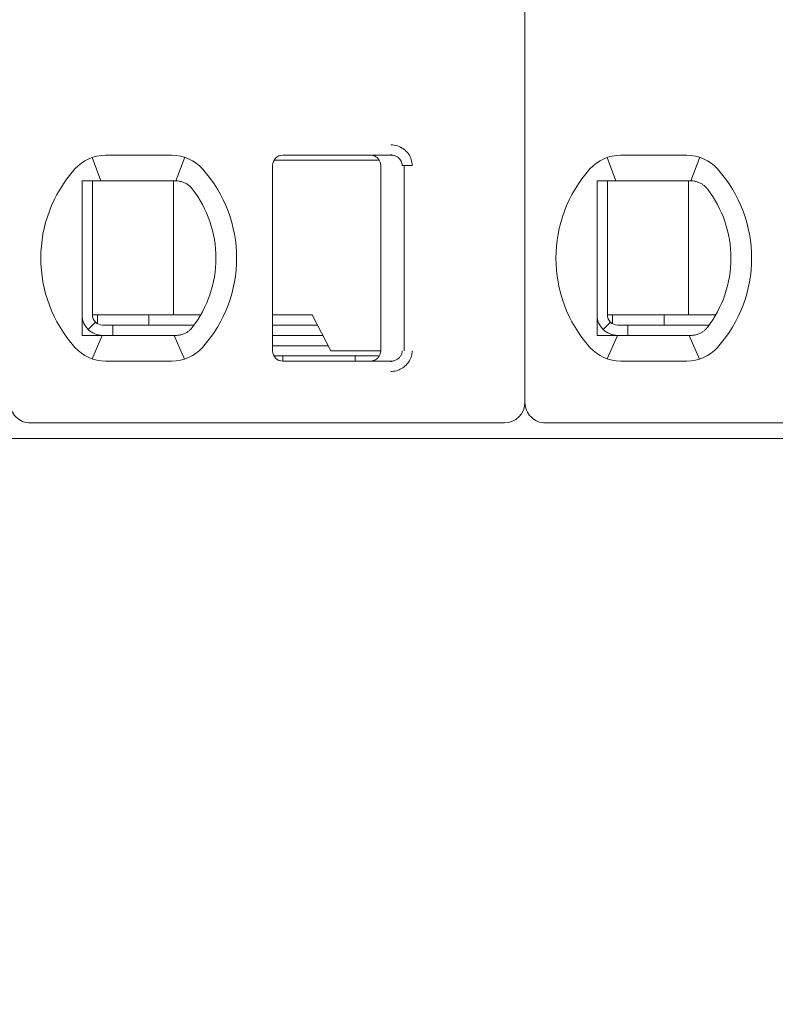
# Model space of a CAD drawing. Header units: millimetres. Extents: x -1114 to 1396, y -630 to 631.
# Tile 698 of 780: x 392.39 to 399.73, y 459.98 to 469.54. Entities that reach past the tile are written whole.
import ezdxf

# ---------------------------------------------------------------- set-up
doc = ezdxf.new("R2010")
doc.units = ezdxf.units.MM
doc.header["$MEASUREMENT"] = 0

msp = doc.modelspace()

# ---------------------------------------------------------------- linework, layer by layer
at = {"lineweight": 18}
for points, knots in [([(1038.9843, -629.7647), (1038.9843, -629.7647), (-1111.4882, -629.7647), (-1111.4882, -629.7647), (-1111.4882, -629.7647), (-1111.4882, -629.7647), (-1111.4882, 630.7883), (-1111.4882, 630.7883), (-1111.4882, 630.7883), (-1111.4882, 630.7883), (1038.9843, 630.7883), (1038.9843, 630.7883)], [0, 0, 0, 0, 0.333333, 0.333333, 0.333333, 0.333333, 0.666667, 0.666667, 0.666667, 0.666667, 1, 1, 1, 1]), ([(395.9963, 468.3234), (396.0183, 468.3235), (396.0395, 468.3203), (396.0606, 468.3135), (396.0606, 468.3135), (396.0817, 468.3067), (396.1027, 468.2965), (396.1213, 468.2828), (396.1213, 468.2828), (396.1398, 468.2692), (396.1559, 468.2523), (396.1681, 468.235), (396.1681, 468.235), (396.1803, 468.2178), (396.1886, 468.2003), (396.1944, 468.1818), (396.1944, 468.1818), (396.2001, 468.1632), (396.2032, 468.1437), (396.2034, 468.1234)], [0, 0, 0, 0, 0.2, 0.2, 0.2, 0.2, 0.4, 0.4, 0.4, 0.4, 0.6, 0.6, 0.6, 0.6, 0.8, 0.8, 0.8, 0.8, 1, 1, 1, 1]), ([(394.9489, 468.2234), (394.9224, 468.2234), (394.8969, 468.2128), (394.8782, 468.1941), (394.8782, 468.1941), (394.8594, 468.1753), (394.8489, 468.1499), (394.8489, 468.1234)], [0, 0, 0, 0, 0.5, 0.5, 0.5, 0.5, 1, 1, 1, 1]), ([(394.9489, 468.2234), (394.9224, 468.2234), (394.8969, 468.2128), (394.8782, 468.1941), (394.8782, 468.1941), (394.8594, 468.1753), (394.8489, 468.1499), (394.8489, 468.1234)], [0, 0, 0, 0, 0.5, 0.5, 0.5, 0.5, 1, 1, 1, 1]), ([(395.7989, 468.2234), (395.8094, 468.2234), (395.8199, 468.2217), (395.8299, 468.2185), (395.8299, 468.2185), (395.8398, 468.2152), (395.8493, 468.2104), (395.8578, 468.2042), (395.8578, 468.2042), (395.8662, 468.198), (395.8737, 468.1906), (395.8798, 468.1821), (395.8798, 468.1821), (395.886, 468.1736), (395.8908, 468.1641), (395.894, 468.1542), (395.894, 468.1542), (395.8972, 468.1442), (395.8989, 468.1338), (395.8989, 468.1234)], [0, 0, 0, 0, 0.2, 0.2, 0.2, 0.2, 0.4, 0.4, 0.4, 0.4, 0.6, 0.6, 0.6, 0.6, 0.8, 0.8, 0.8, 0.8, 1, 1, 1, 1]), ([(395.9963, 468.2234), (396.005, 468.2234), (396.0138, 468.2224), (396.0223, 468.2206), (396.0223, 468.2206), (396.0307, 468.2187), (396.0388, 468.216), (396.0465, 468.2125), (396.0465, 468.2125), (396.0541, 468.2089), (396.0613, 468.2046), (396.0678, 468.1996), (396.0678, 468.1996), (396.074, 468.1948), (396.0797, 468.1894), (396.0846, 468.1835), (396.0846, 468.1835), (396.0891, 468.1781), (396.093, 468.1722), (396.0963, 468.1659), (396.0963, 468.1659), (396.0995, 468.1597), (396.1021, 468.1531), (396.1038, 468.1463), (396.1038, 468.1463), (396.1058, 468.1388), (396.1068, 468.1311), (396.1068, 468.1234)], [0, 0, 0, 0, 0.142857, 0.142857, 0.142857, 0.142857, 0.285714, 0.285714, 0.285714, 0.285714, 0.428571, 0.428571, 0.428571, 0.428571, 0.571429, 0.571429, 0.571429, 0.571429, 0.714286, 0.714286, 0.714286, 0.714286, 0.857143, 0.857143, 0.857143, 0.857143, 1, 1, 1, 1]), ([(392.9989, 467.9734), (393.0056, 467.9734), (393.0124, 467.9734), (393.0192, 467.9734), (393.0192, 467.9734), (393.026, 467.9734), (393.0329, 467.9734), (393.0397, 467.9734), (393.0397, 467.9734), (393.0466, 467.9734), (393.0535, 467.9734), (393.0604, 467.9734)], [0, 0, 0, 0, 0.333333, 0.333333, 0.333333, 0.333333, 0.666667, 0.666667, 0.666667, 0.666667, 1, 1, 1, 1]), ([(392.9989, 467.9734), (392.9989, 467.9224), (392.9989, 467.87), (392.9989, 467.815), (392.9989, 467.815), (392.9989, 467.7876), (392.9989, 467.7595), (392.9989, 467.7305), (392.9989, 467.7305), (392.9989, 467.7161), (392.9989, 467.7014), (392.9989, 467.6865), (392.9989, 467.6865), (392.9989, 467.6715), (392.9989, 467.6564), (392.9989, 467.641), (392.9989, 467.641), (392.9989, 467.6102), (392.9989, 467.5787), (392.9989, 467.546), (392.9989, 467.546), (392.9989, 467.5133), (392.9989, 467.4794), (392.9989, 467.4441), (392.9989, 467.4441), (392.9989, 467.4264), (392.9989, 467.4085), (392.9989, 467.3904), (392.9989, 467.3904), (392.9989, 467.3723), (392.9989, 467.354), (392.9989, 467.3355), (392.9989, 467.3355), (392.9989, 467.317), (392.9989, 467.2982), (392.9989, 467.2793), (392.9989, 467.2793), (392.9989, 467.2603), (392.9989, 467.2411), (392.9989, 467.222), (392.9989, 467.222), (392.9989, 467.184), (392.9989, 467.1465), (392.9989, 467.1094), (392.9989, 467.1094), (392.9989, 467.1001), (392.9989, 467.0909), (392.9989, 467.0817), (392.9989, 467.0817), (392.9989, 467.0725), (392.9989, 467.0633), (392.9989, 467.0541), (392.9989, 467.0541), (392.9989, 467.0359), (392.9989, 467.0181), (392.9989, 467.0006), (392.9989, 467.0006), (392.9989, 466.9657), (392.9989, 466.932), (392.9989, 466.8994), (392.9989, 466.8994), (392.9989, 466.8831), (392.9989, 466.867), (392.9989, 466.8511), (392.9989, 466.8511), (392.9989, 466.8353), (392.9989, 466.8196), (392.9989, 466.8043), (392.9989, 466.8043), (392.9989, 466.7736), (392.9989, 466.744), (392.9989, 466.7153), (392.9989, 466.7153), (392.9989, 466.6865), (392.9989, 466.6585), (392.9989, 466.6312), (392.9989, 466.6312), (392.9989, 466.5765), (392.9989, 466.5242), (392.9989, 466.4734)], [0, 0, 0, 0, 0.05, 0.05, 0.05, 0.05, 0.1, 0.1, 0.1, 0.1, 0.15, 0.15, 0.15, 0.15, 0.2, 0.2, 0.2, 0.2, 0.25, 0.25, 0.25, 0.25, 0.3, 0.3, 0.3, 0.3, 0.35, 0.35, 0.35, 0.35, 0.4, 0.4, 0.4, 0.4, 0.45, 0.45, 0.45, 0.45, 0.5, 0.5, 0.5, 0.5, 0.55, 0.55, 0.55, 0.55, 0.6, 0.6, 0.6, 0.6, 0.65, 0.65, 0.65, 0.65, 0.7, 0.7, 0.7, 0.7, 0.75, 0.75, 0.75, 0.75, 0.8, 0.8, 0.8, 0.8, 0.85, 0.85, 0.85, 0.85, 0.9, 0.9, 0.9, 0.9, 0.95, 0.95, 0.95, 0.95, 1, 1, 1, 1]), ([(393.2281, 467.9734), (393.2229, 467.9734), (393.2177, 467.9734), (393.2124, 467.9734), (393.2124, 467.9734), (393.2072, 467.9734), (393.2019, 467.9734), (393.1965, 467.9734), (393.1965, 467.9734), (393.1911, 467.9734), (393.1856, 467.9734), (393.1799, 467.9734), (393.1799, 467.9734), (393.1742, 467.9734), (393.1684, 467.9734), (393.1625, 467.9734), (393.1625, 467.9734), (393.1565, 467.9734), (393.1504, 467.9734), (393.1441, 467.9734), (393.1441, 467.9734), (393.1378, 467.9734), (393.1314, 467.9734), (393.1248, 467.9734), (393.1248, 467.9734), (393.1182, 467.9734), (393.1115, 467.9734), (393.1045, 467.9734), (393.1045, 467.9734), (393.0976, 467.9734), (393.0904, 467.9734), (393.0831, 467.9734), (393.0831, 467.9734), (393.0757, 467.9734), (393.0681, 467.9734), (393.0604, 467.9734)], [0, 0, 0, 0, 0.111111, 0.111111, 0.111111, 0.111111, 0.222222, 0.222222, 0.222222, 0.222222, 0.333333, 0.333333, 0.333333, 0.333333, 0.444444, 0.444444, 0.444444, 0.444444, 0.555556, 0.555556, 0.555556, 0.555556, 0.666667, 0.666667, 0.666667, 0.666667, 0.777778, 0.777778, 0.777778, 0.777778, 0.888889, 0.888889, 0.888889, 0.888889, 1, 1, 1, 1]), ([(393.9113, 467.9734), (393.9066, 467.9734), (393.9019, 467.9734), (393.8972, 467.9734), (393.8972, 467.9734), (393.8926, 467.9734), (393.8879, 467.9734), (393.8833, 467.9734), (393.8833, 467.9734), (393.8787, 467.9734), (393.8742, 467.9734), (393.8697, 467.9734)], [0, 0, 0, 0, 0.333333, 0.333333, 0.333333, 0.333333, 0.666667, 0.666667, 0.666667, 0.666667, 1, 1, 1, 1]), ([(394.0089, 467.9479), (393.9986, 467.9537), (393.988, 467.9584), (393.9772, 467.9622), (393.9772, 467.9622), (393.9663, 467.966), (393.9554, 467.9688), (393.9443, 467.9706), (393.9443, 467.9706), (393.9333, 467.9725), (393.9222, 467.9734), (393.9113, 467.9734)], [0, 0, 0, 0, 0.333333, 0.333333, 0.333333, 0.333333, 0.666667, 0.666667, 0.666667, 0.666667, 1, 1, 1, 1]), ([(397.9989, 467.9734), (398.0056, 467.9734), (398.0124, 467.9734), (398.0192, 467.9734), (398.0192, 467.9734), (398.026, 467.9734), (398.0329, 467.9734), (398.0397, 467.9734), (398.0397, 467.9734), (398.0466, 467.9734), (398.0535, 467.9734), (398.0604, 467.9734)], [0, 0, 0, 0, 0.333333, 0.333333, 0.333333, 0.333333, 0.666667, 0.666667, 0.666667, 0.666667, 1, 1, 1, 1]), ([(397.9989, 467.9734), (397.9989, 467.9224), (397.9989, 467.87), (397.9989, 467.815), (397.9989, 467.815), (397.9989, 467.7876), (397.9989, 467.7595), (397.9989, 467.7305), (397.9989, 467.7305), (397.9989, 467.7161), (397.9989, 467.7014), (397.9989, 467.6865), (397.9989, 467.6865), (397.9989, 467.6715), (397.9989, 467.6564), (397.9989, 467.641), (397.9989, 467.641), (397.9989, 467.6102), (397.9989, 467.5787), (397.9989, 467.546), (397.9989, 467.546), (397.9989, 467.5133), (397.9989, 467.4794), (397.9989, 467.4441), (397.9989, 467.4441), (397.9989, 467.4264), (397.9989, 467.4085), (397.9989, 467.3904), (397.9989, 467.3904), (397.9989, 467.3723), (397.9989, 467.354), (397.9989, 467.3355), (397.9989, 467.3355), (397.9989, 467.317), (397.9989, 467.2982), (397.9989, 467.2793), (397.9989, 467.2793), (397.9989, 467.2603), (397.9989, 467.2411), (397.9989, 467.222), (397.9989, 467.222), (397.9989, 467.184), (397.9989, 467.1465), (397.9989, 467.1094), (397.9989, 467.1094), (397.9989, 467.1001), (397.9989, 467.0909), (397.9989, 467.0817), (397.9989, 467.0817), (397.9989, 467.0725), (397.9989, 467.0633), (397.9989, 467.0541), (397.9989, 467.0541), (397.9989, 467.0359), (397.9989, 467.0181), (397.9989, 467.0006), (397.9989, 467.0006), (397.9989, 466.9657), (397.9989, 466.932), (397.9989, 466.8994), (397.9989, 466.8994), (397.9989, 466.8831), (397.9989, 466.867), (397.9989, 466.8511), (397.9989, 466.8511), (397.9989, 466.8353), (397.9989, 466.8196), (397.9989, 466.8043), (397.9989, 466.8043), (397.9989, 466.7736), (397.9989, 466.744), (397.9989, 466.7153), (397.9989, 466.7153), (397.9989, 466.6865), (397.9989, 466.6585), (397.9989, 466.6312), (397.9989, 466.6312), (397.9989, 466.5765), (397.9989, 466.5242), (397.9989, 466.4734)], [0, 0, 0, 0, 0.05, 0.05, 0.05, 0.05, 0.1, 0.1, 0.1, 0.1, 0.15, 0.15, 0.15, 0.15, 0.2, 0.2, 0.2, 0.2, 0.25, 0.25, 0.25, 0.25, 0.3, 0.3, 0.3, 0.3, 0.35, 0.35, 0.35, 0.35, 0.4, 0.4, 0.4, 0.4, 0.45, 0.45, 0.45, 0.45, 0.5, 0.5, 0.5, 0.5, 0.55, 0.55, 0.55, 0.55, 0.6, 0.6, 0.6, 0.6, 0.65, 0.65, 0.65, 0.65, 0.7, 0.7, 0.7, 0.7, 0.75, 0.75, 0.75, 0.75, 0.8, 0.8, 0.8, 0.8, 0.85, 0.85, 0.85, 0.85, 0.9, 0.9, 0.9, 0.9, 0.95, 0.95, 0.95, 0.95, 1, 1, 1, 1]), ([(398.2281, 467.9734), (398.2229, 467.9734), (398.2177, 467.9734), (398.2124, 467.9734), (398.2124, 467.9734), (398.2072, 467.9734), (398.2019, 467.9734), (398.1965, 467.9734), (398.1965, 467.9734), (398.1911, 467.9734), (398.1856, 467.9734), (398.1799, 467.9734), (398.1799, 467.9734), (398.1742, 467.9734), (398.1684, 467.9734), (398.1625, 467.9734), (398.1625, 467.9734), (398.1565, 467.9734), (398.1504, 467.9734), (398.1441, 467.9734), (398.1441, 467.9734), (398.1378, 467.9734), (398.1314, 467.9734), (398.1248, 467.9734), (398.1248, 467.9734), (398.1182, 467.9734), (398.1115, 467.9734), (398.1045, 467.9734), (398.1045, 467.9734), (398.0976, 467.9734), (398.0904, 467.9734), (398.0831, 467.9734), (398.0831, 467.9734), (398.0757, 467.9734), (398.0681, 467.9734), (398.0604, 467.9734)], [0, 0, 0, 0, 0.111111, 0.111111, 0.111111, 0.111111, 0.222222, 0.222222, 0.222222, 0.222222, 0.333333, 0.333333, 0.333333, 0.333333, 0.444444, 0.444444, 0.444444, 0.444444, 0.555556, 0.555556, 0.555556, 0.555556, 0.666667, 0.666667, 0.666667, 0.666667, 0.777778, 0.777778, 0.777778, 0.777778, 0.888889, 0.888889, 0.888889, 0.888889, 1, 1, 1, 1]), ([(398.9113, 467.9734), (398.9066, 467.9734), (398.9019, 467.9734), (398.8972, 467.9734), (398.8972, 467.9734), (398.8926, 467.9734), (398.8879, 467.9734), (398.8833, 467.9734), (398.8833, 467.9734), (398.8787, 467.9734), (398.8742, 467.9734), (398.8697, 467.9734)], [0, 0, 0, 0, 0.333333, 0.333333, 0.333333, 0.333333, 0.666667, 0.666667, 0.666667, 0.666667, 1, 1, 1, 1]), ([(399.0089, 467.9479), (398.9986, 467.9537), (398.988, 467.9584), (398.9772, 467.9622), (398.9772, 467.9622), (398.9663, 467.966), (398.9554, 467.9688), (398.9443, 467.9706), (398.9443, 467.9706), (398.9333, 467.9725), (398.9222, 467.9734), (398.9113, 467.9734)], [0, 0, 0, 0, 0.333333, 0.333333, 0.333333, 0.333333, 0.666667, 0.666667, 0.666667, 0.666667, 1, 1, 1, 1]), ([(394.0696, 467.8956), (394.0643, 467.9024), (394.0585, 467.909), (394.0522, 467.9153), (394.0522, 467.9153), (394.0459, 467.9215), (394.0391, 467.9275), (394.0319, 467.9329), (394.0319, 467.9329), (394.0246, 467.9384), (394.017, 467.9434), (394.0089, 467.9479)], [0, 0, 0, 0, 0.333333, 0.333333, 0.333333, 0.333333, 0.666667, 0.666667, 0.666667, 0.666667, 1, 1, 1, 1]), ([(399.0696, 467.8956), (399.0643, 467.9024), (399.0585, 467.909), (399.0522, 467.9153), (399.0522, 467.9153), (399.0459, 467.9215), (399.0391, 467.9275), (399.0319, 467.9329), (399.0319, 467.9329), (399.0246, 467.9384), (399.017, 467.9434), (399.0089, 467.9479)], [0, 0, 0, 0, 0.333333, 0.333333, 0.333333, 0.333333, 0.666667, 0.666667, 0.666667, 0.666667, 1, 1, 1, 1]), ([(392.9989, 466.6734), (392.9989, 466.6203), (393.0199, 466.5695), (393.0575, 466.532), (393.0575, 466.532), (393.095, 466.4944), (393.1458, 466.4734), (393.1989, 466.4734)], [0, 0, 0, 0, 0.5, 0.5, 0.5, 0.5, 1, 1, 1, 1]), ([(393.0989, 466.6734), (393.0989, 466.6469), (393.1094, 466.6214), (393.1282, 466.6027), (393.1282, 466.6027), (393.1469, 466.5839), (393.1724, 466.5734), (393.1989, 466.5734)], [0, 0, 0, 0, 0.5, 0.5, 0.5, 0.5, 1, 1, 1, 1]), ([(397.9989, 466.6734), (397.9989, 466.6203), (398.0199, 466.5695), (398.0575, 466.532), (398.0575, 466.532), (398.095, 466.4944), (398.1458, 466.4734), (398.1989, 466.4734)], [0, 0, 0, 0, 0.5, 0.5, 0.5, 0.5, 1, 1, 1, 1]), ([(398.0989, 466.6734), (398.0989, 466.6469), (398.1094, 466.6214), (398.1282, 466.6027), (398.1282, 466.6027), (398.1469, 466.5839), (398.1724, 466.5734), (398.1989, 466.5734)], [0, 0, 0, 0, 0.5, 0.5, 0.5, 0.5, 1, 1, 1, 1]), ([(394.0089, 466.4988), (394.0172, 466.5035), (394.0251, 466.5087), (394.0324, 466.5142), (394.0324, 466.5142), (394.0397, 466.5198), (394.0464, 466.5257), (394.0526, 466.5319), (394.0526, 466.5319), (394.0588, 466.5381), (394.0645, 466.5445), (394.0696, 466.5512)], [0, 0, 0, 0, 0.333333, 0.333333, 0.333333, 0.333333, 0.666667, 0.666667, 0.666667, 0.666667, 1, 1, 1, 1]), ([(399.0089, 466.4988), (399.0172, 466.5035), (399.0251, 466.5087), (399.0324, 466.5142), (399.0324, 466.5142), (399.0397, 466.5198), (399.0464, 466.5257), (399.0526, 466.5319), (399.0526, 466.5319), (399.0588, 466.5381), (399.0645, 466.5445), (399.0696, 466.5512)], [0, 0, 0, 0, 0.333333, 0.333333, 0.333333, 0.333333, 0.666667, 0.666667, 0.666667, 0.666667, 1, 1, 1, 1]), ([(392.9989, 466.4734), (393.0058, 466.4734), (393.0126, 466.4734), (393.0195, 466.4734), (393.0195, 466.4734), (393.0263, 466.4734), (393.0331, 466.4734), (393.04, 466.4734), (393.04, 466.4734), (393.0468, 466.4734), (393.0536, 466.4734), (393.0604, 466.4734)], [0, 0, 0, 0, 0.333333, 0.333333, 0.333333, 0.333333, 0.666667, 0.666667, 0.666667, 0.666667, 1, 1, 1, 1]), ([(393.0604, 466.4734), (393.0681, 466.4734), (393.0757, 466.4734), (393.0831, 466.4734), (393.0831, 466.4734), (393.0904, 466.4734), (393.0976, 466.4734), (393.1045, 466.4734), (393.1045, 466.4734), (393.1115, 466.4734), (393.1182, 466.4734), (393.1248, 466.4734), (393.1248, 466.4734), (393.1314, 466.4734), (393.1378, 466.4734), (393.1441, 466.4734), (393.1441, 466.4734), (393.1504, 466.4734), (393.1565, 466.4734), (393.1625, 466.4734), (393.1625, 466.4734), (393.1684, 466.4734), (393.1742, 466.4734), (393.1799, 466.4734), (393.1799, 466.4734), (393.1855, 466.4734), (393.1911, 466.4734), (393.1965, 466.4734), (393.1965, 466.4734), (393.2019, 466.4734), (393.2072, 466.4734), (393.2124, 466.4734), (393.2124, 466.4734), (393.2177, 466.4734), (393.2229, 466.4734), (393.2281, 466.4734)], [0, 0, 0, 0, 0.111111, 0.111111, 0.111111, 0.111111, 0.222222, 0.222222, 0.222222, 0.222222, 0.333333, 0.333333, 0.333333, 0.333333, 0.444444, 0.444444, 0.444444, 0.444444, 0.555556, 0.555556, 0.555556, 0.555556, 0.666667, 0.666667, 0.666667, 0.666667, 0.777778, 0.777778, 0.777778, 0.777778, 0.888889, 0.888889, 0.888889, 0.888889, 1, 1, 1, 1]), ([(393.8697, 466.4734), (393.8742, 466.4734), (393.8787, 466.4734), (393.8833, 466.4734), (393.8833, 466.4734), (393.8879, 466.4734), (393.8926, 466.4734), (393.8973, 466.4734), (393.8973, 466.4734), (393.9019, 466.4734), (393.9066, 466.4734), (393.9113, 466.4734)], [0, 0, 0, 0, 0.333333, 0.333333, 0.333333, 0.333333, 0.666667, 0.666667, 0.666667, 0.666667, 1, 1, 1, 1]), ([(394.0089, 466.4988), (393.9988, 466.4932), (393.9883, 466.4885), (393.9776, 466.4847), (393.9776, 466.4847), (393.9669, 466.4809), (393.9559, 466.4781), (393.9448, 466.4762), (393.9448, 466.4762), (393.9337, 466.4743), (393.9225, 466.4734), (393.9113, 466.4734)], [0, 0, 0, 0, 0.333333, 0.333333, 0.333333, 0.333333, 0.666667, 0.666667, 0.666667, 0.666667, 1, 1, 1, 1]), ([(397.9989, 466.4734), (398.0058, 466.4734), (398.0126, 466.4734), (398.0195, 466.4734), (398.0195, 466.4734), (398.0263, 466.4734), (398.0331, 466.4734), (398.04, 466.4734), (398.04, 466.4734), (398.0468, 466.4734), (398.0536, 466.4734), (398.0604, 466.4734)], [0, 0, 0, 0, 0.333333, 0.333333, 0.333333, 0.333333, 0.666667, 0.666667, 0.666667, 0.666667, 1, 1, 1, 1]), ([(398.0604, 466.4734), (398.0681, 466.4734), (398.0757, 466.4734), (398.0831, 466.4734), (398.0831, 466.4734), (398.0904, 466.4734), (398.0976, 466.4734), (398.1045, 466.4734), (398.1045, 466.4734), (398.1115, 466.4734), (398.1182, 466.4734), (398.1248, 466.4734), (398.1248, 466.4734), (398.1314, 466.4734), (398.1378, 466.4734), (398.1441, 466.4734), (398.1441, 466.4734), (398.1504, 466.4734), (398.1565, 466.4734), (398.1625, 466.4734), (398.1625, 466.4734), (398.1684, 466.4734), (398.1742, 466.4734), (398.1799, 466.4734), (398.1799, 466.4734), (398.1855, 466.4734), (398.1911, 466.4734), (398.1965, 466.4734), (398.1965, 466.4734), (398.2019, 466.4734), (398.2072, 466.4734), (398.2124, 466.4734), (398.2124, 466.4734), (398.2177, 466.4734), (398.2229, 466.4734), (398.2281, 466.4734)], [0, 0, 0, 0, 0.111111, 0.111111, 0.111111, 0.111111, 0.222222, 0.222222, 0.222222, 0.222222, 0.333333, 0.333333, 0.333333, 0.333333, 0.444444, 0.444444, 0.444444, 0.444444, 0.555556, 0.555556, 0.555556, 0.555556, 0.666667, 0.666667, 0.666667, 0.666667, 0.777778, 0.777778, 0.777778, 0.777778, 0.888889, 0.888889, 0.888889, 0.888889, 1, 1, 1, 1]), ([(398.8697, 466.4734), (398.8742, 466.4734), (398.8787, 466.4734), (398.8833, 466.4734), (398.8833, 466.4734), (398.8879, 466.4734), (398.8926, 466.4734), (398.8973, 466.4734), (398.8973, 466.4734), (398.9019, 466.4734), (398.9066, 466.4734), (398.9113, 466.4734)], [0, 0, 0, 0, 0.333333, 0.333333, 0.333333, 0.333333, 0.666667, 0.666667, 0.666667, 0.666667, 1, 1, 1, 1]), ([(399.0089, 466.4988), (398.9988, 466.4932), (398.9883, 466.4885), (398.9776, 466.4847), (398.9776, 466.4847), (398.9669, 466.4809), (398.9559, 466.4781), (398.9448, 466.4762), (398.9448, 466.4762), (398.9337, 466.4743), (398.9225, 466.4734), (398.9113, 466.4734)], [0, 0, 0, 0, 0.333333, 0.333333, 0.333333, 0.333333, 0.666667, 0.666667, 0.666667, 0.666667, 1, 1, 1, 1]), ([(394.8489, 466.3234), (394.8489, 466.2969), (394.8594, 466.2714), (394.8782, 466.2527), (394.8782, 466.2527), (394.8969, 466.2339), (394.9224, 466.2234), (394.9489, 466.2234)], [0, 0, 0, 0, 0.5, 0.5, 0.5, 0.5, 1, 1, 1, 1]), ([(394.8489, 466.3234), (394.8489, 466.2969), (394.8594, 466.2714), (394.8782, 466.2527), (394.8782, 466.2527), (394.8969, 466.2339), (394.9224, 466.2234), (394.9489, 466.2234)], [0, 0, 0, 0, 0.5, 0.5, 0.5, 0.5, 1, 1, 1, 1]), ([(395.8989, 466.3234), (395.8989, 466.3129), (395.8972, 466.3025), (395.894, 466.2926), (395.894, 466.2926), (395.8908, 466.2826), (395.886, 466.2732), (395.8798, 466.2647), (395.8798, 466.2647), (395.8737, 466.2562), (395.8663, 466.2488), (395.8578, 466.2426), (395.8578, 466.2426), (395.8494, 466.2365), (395.84, 466.2316), (395.83, 466.2283), (395.83, 466.2283), (395.82, 466.2251), (395.8095, 466.2234), (395.7989, 466.2234)], [0, 0, 0, 0, 0.2, 0.2, 0.2, 0.2, 0.4, 0.4, 0.4, 0.4, 0.6, 0.6, 0.6, 0.6, 0.8, 0.8, 0.8, 0.8, 1, 1, 1, 1]), ([(396.1068, 466.3234), (396.1068, 466.3149), (396.1056, 466.3064), (396.1032, 466.2982), (396.1032, 466.2982), (396.1009, 466.29), (396.0974, 466.2822), (396.0929, 466.2749), (396.0929, 466.2749), (396.0883, 466.2674), (396.0827, 466.2605), (396.0763, 466.2544), (396.0763, 466.2544), (396.0697, 466.2481), (396.0622, 466.2427), (396.0541, 466.2382), (396.0541, 466.2382), (396.0456, 466.2334), (396.0364, 466.2297), (396.0268, 466.2273), (396.0268, 466.2273), (396.0169, 466.2247), (396.0066, 466.2234), (395.9963, 466.2234)], [0, 0, 0, 0, 0.166667, 0.166667, 0.166667, 0.166667, 0.333333, 0.333333, 0.333333, 0.333333, 0.5, 0.5, 0.5, 0.5, 0.666667, 0.666667, 0.666667, 0.666667, 0.833333, 0.833333, 0.833333, 0.833333, 1, 1, 1, 1]), ([(396.2034, 466.3234), (396.2034, 466.306), (396.2011, 466.2892), (396.1966, 466.2727), (396.1966, 466.2727), (396.1921, 466.2561), (396.1852, 466.2398), (396.1764, 466.2247), (396.1764, 466.2247), (396.1676, 466.2096), (396.1568, 466.1957), (396.144, 466.1832), (396.144, 466.1832), (396.1311, 466.1706), (396.1162, 466.1595), (396.1005, 466.1506), (396.1005, 466.1506), (396.0848, 466.1417), (396.0683, 466.135), (396.051, 466.1305), (396.051, 466.1305), (396.0336, 466.1259), (396.0154, 466.1236), (395.9963, 466.1234)], [0, 0, 0, 0, 0.166667, 0.166667, 0.166667, 0.166667, 0.333333, 0.333333, 0.333333, 0.333333, 0.5, 0.5, 0.5, 0.5, 0.666667, 0.666667, 0.666667, 0.666667, 0.833333, 0.833333, 0.833333, 0.833333, 1, 1, 1, 1]), ([(392.2989, 465.8234), (392.2989, 465.7703), (392.3199, 465.7195), (392.3575, 465.682), (392.3575, 465.682), (392.395, 465.6444), (392.4458, 465.6234), (392.4989, 465.6234)], [0, 0, 0, 0, 0.5, 0.5, 0.5, 0.5, 1, 1, 1, 1]), ([(397.2989, 465.8234), (397.2989, 465.7703), (397.3199, 465.7195), (397.3575, 465.682), (397.3575, 465.682), (397.395, 465.6444), (397.4458, 465.6234), (397.4989, 465.6234)], [0, 0, 0, 0, 0.5, 0.5, 0.5, 0.5, 1, 1, 1, 1])]:
    msp.add_open_spline(points, degree=3, knots=knots, dxfattribs=at)
for points in [[(397.2989, 476.2434), (397.2989, 476.2434), (397.2989, 465.8234), (397.2989, 465.8234)], [(397.2989, 476.2434), (397.2989, 476.2434), (397.2989, 465.8234), (397.2989, 465.8234)], [(393.2281, 468.2234), (393.1142, 468.2234), (393.0058, 468.1749), (392.9299, 468.09)], [(393.2281, 468.2234), (393.1142, 468.2234), (393.0058, 468.1749), (392.9299, 468.09)], [(393.0973, 468.2014), (393.0973, 468.2014), (393.1818, 467.9734), (393.1818, 467.9734)], [(393.2281, 468.2234), (393.2281, 468.2234), (393.8697, 468.2234), (393.8697, 468.2234)], [(393.2281, 468.2234), (393.2281, 468.2234), (393.8697, 468.2234), (393.8697, 468.2234)], [(394.1678, 468.09), (394.092, 468.1749), (393.9835, 468.2234), (393.8697, 468.2234)], [(394.1678, 468.09), (394.092, 468.1749), (393.9835, 468.2234), (393.8697, 468.2234)], [(393.9106, 467.9734), (393.9106, 467.9734), (393.9961, 468.2029), (393.9961, 468.2029)], [(395.5298, 468.1734), (395.5298, 468.1734), (394.8623, 468.1734), (394.8623, 468.1734)], [(394.9489, 468.2234), (394.9489, 468.2234), (395.9963, 468.2234), (395.9963, 468.2234)], [(394.9489, 468.2234), (394.9489, 468.2234), (395.9963, 468.2234), (395.9963, 468.2234)], [(395.879, 468.1734), (395.879, 468.1734), (395.5298, 468.1734), (395.5298, 468.1734)], [(395.9952, 468.2303), (395.9952, 468.2303), (396.0389, 468.2156), (396.0389, 468.2156)], [(398.2281, 468.2234), (398.1142, 468.2234), (398.0058, 468.1749), (397.9299, 468.09)], [(398.2281, 468.2234), (398.1142, 468.2234), (398.0058, 468.1749), (397.9299, 468.09)], [(398.0973, 468.2014), (398.0973, 468.2014), (398.1818, 467.9734), (398.1818, 467.9734)], [(398.2281, 468.2234), (398.2281, 468.2234), (398.8697, 468.2234), (398.8697, 468.2234)], [(398.2281, 468.2234), (398.2281, 468.2234), (398.8697, 468.2234), (398.8697, 468.2234)], [(399.1678, 468.09), (399.092, 468.1749), (398.9835, 468.2234), (398.8697, 468.2234)], [(399.1678, 468.09), (399.092, 468.1749), (398.9835, 468.2234), (398.8697, 468.2234)], [(398.9961, 468.2029), (398.9961, 468.2029), (398.9106, 467.9734), (398.9106, 467.9734)], [(392.9299, 468.09), (392.4885, 467.5966), (392.4885, 466.8502), (392.9299, 466.3567)], [(392.9299, 468.09), (392.4885, 467.5966), (392.4885, 466.8502), (392.9299, 466.3567)], [(394.1678, 466.3567), (394.6092, 466.8502), (394.6092, 467.5966), (394.1678, 468.09)], [(394.1678, 466.3567), (394.6092, 466.8502), (394.6092, 467.5966), (394.1678, 468.09)], [(394.8489, 466.3234), (394.8489, 466.3234), (394.8489, 468.1234), (394.8489, 468.1234)], [(394.8489, 466.3234), (394.8489, 466.3234), (394.8489, 468.1234), (394.8489, 468.1234)], [(395.8989, 466.3234), (395.8989, 466.3234), (395.8989, 468.1234), (395.8989, 468.1234)], [(396.1068, 468.1234), (396.1068, 468.1234), (396.2034, 468.1234), (396.2034, 468.1234)], [(396.1266, 466.3234), (396.1266, 466.3234), (396.1266, 468.1234), (396.1266, 468.1234)], [(397.9299, 468.09), (397.4885, 467.5966), (397.4885, 466.8502), (397.9299, 466.3567)], [(397.9299, 468.09), (397.4885, 467.5966), (397.4885, 466.8502), (397.9299, 466.3567)], [(399.1678, 466.3567), (399.6092, 466.8502), (399.6092, 467.5966), (399.1678, 468.09)], [(399.1678, 466.3567), (399.6092, 466.8502), (399.6092, 467.5966), (399.1678, 468.09)], [(393.0989, 467.9734), (393.0989, 467.9734), (393.0989, 466.6734), (393.0989, 466.6734)], [(393.8697, 467.9734), (393.8697, 467.9734), (393.2281, 467.9734), (393.2281, 467.9734)], [(393.888, 467.9734), (393.888, 467.9734), (393.888, 466.6734), (393.888, 466.6734)], [(398.0989, 467.9734), (398.0989, 467.9734), (398.0989, 466.6734), (398.0989, 466.6734)], [(398.8697, 467.9734), (398.8697, 467.9734), (398.2281, 467.9734), (398.2281, 467.9734)], [(398.888, 467.9734), (398.888, 467.9734), (398.888, 466.6734), (398.888, 466.6734)], [(394.2989, 467.2234), (394.2989, 467.4666), (394.2182, 467.703), (394.0696, 467.8956)], [(399.2989, 467.2234), (399.2989, 467.4666), (399.2182, 467.703), (399.0696, 467.8956)], [(394.0696, 466.5512), (394.2182, 466.7437), (394.2989, 466.9801), (394.2989, 467.2234)], [(399.0696, 466.5512), (399.2182, 466.7437), (399.2989, 466.9801), (399.2989, 467.2234)], [(393.0989, 466.6734), (393.0989, 466.6734), (393.8584, 466.6734), (393.8584, 466.6734)], [(393.1489, 466.5868), (393.1489, 466.5868), (393.1489, 466.6734), (393.1489, 466.6734)], [(393.6489, 466.5734), (393.6489, 466.5734), (393.6489, 466.6734), (393.6489, 466.6734)], [(393.8584, 466.6734), (393.8584, 466.6734), (393.9092, 466.6734), (393.9092, 466.6734)], [(394.1515, 466.6734), (394.1515, 466.6734), (393.9092, 466.6734), (393.9092, 466.6734)], [(395.2332, 466.6734), (395.2332, 466.6734), (394.8489, 466.6734), (394.8489, 466.6734)], [(395.4137, 466.3234), (395.4137, 466.3234), (395.2332, 466.6734), (395.2332, 466.6734)], [(398.0989, 466.6734), (398.0989, 466.6734), (398.8584, 466.6734), (398.8584, 466.6734)], [(398.1489, 466.5868), (398.1489, 466.5868), (398.1489, 466.6734), (398.1489, 466.6734)], [(398.6489, 466.5734), (398.6489, 466.5734), (398.6489, 466.6734), (398.6489, 466.6734)], [(398.8584, 466.6734), (398.8584, 466.6734), (398.9092, 466.6734), (398.9092, 466.6734)], [(399.1515, 466.6734), (399.1515, 466.6734), (398.9092, 466.6734), (398.9092, 466.6734)], [(393.1282, 466.6027), (393.1282, 466.6027), (393.0575, 466.532), (393.0575, 466.532)], [(393.2989, 466.5734), (393.2989, 466.5734), (393.1989, 466.5734), (393.1989, 466.5734)], [(393.2989, 466.5734), (393.2989, 466.5734), (394.0863, 466.5734), (394.0863, 466.5734)], [(393.2989, 466.5734), (393.2989, 466.5734), (393.2989, 466.4734), (393.2989, 466.4734)], [(394.8489, 466.5734), (394.8489, 466.5734), (395.2848, 466.5734), (395.2848, 466.5734)], [(398.1282, 466.6027), (398.1282, 466.6027), (398.0575, 466.532), (398.0575, 466.532)], [(398.2989, 466.5734), (398.2989, 466.5734), (398.1989, 466.5734), (398.1989, 466.5734)], [(398.2989, 466.5734), (398.2989, 466.5734), (399.0863, 466.5734), (399.0863, 466.5734)], [(398.2989, 466.5734), (398.2989, 466.5734), (398.2989, 466.4734), (398.2989, 466.4734)], [(393.0983, 466.245), (393.0983, 466.245), (393.1957, 466.4734), (393.1957, 466.4734)], [(393.2281, 466.4734), (393.2281, 466.4734), (393.8697, 466.4734), (393.8697, 466.4734)], [(393.8928, 466.4734), (393.8928, 466.4734), (393.9939, 466.2432), (393.9939, 466.2432)], [(395.3364, 466.4734), (395.3364, 466.4734), (394.8489, 466.4734), (394.8489, 466.4734)], [(398.0983, 466.245), (398.0983, 466.245), (398.1957, 466.4734), (398.1957, 466.4734)], [(398.2281, 466.4734), (398.2281, 466.4734), (398.8697, 466.4734), (398.8697, 466.4734)], [(398.8928, 466.4734), (398.8928, 466.4734), (398.9939, 466.2432), (398.9939, 466.2432)], [(392.9299, 466.3567), (393.0058, 466.2719), (393.1142, 466.2234), (393.2281, 466.2234)], [(392.9299, 466.3567), (393.0058, 466.2719), (393.1142, 466.2234), (393.2281, 466.2234)], [(393.8697, 466.2234), (393.9835, 466.2234), (394.092, 466.2719), (394.1678, 466.3567)], [(393.8697, 466.2234), (393.9835, 466.2234), (394.092, 466.2719), (394.1678, 466.3567)], [(395.3879, 466.3734), (395.3879, 466.3734), (394.8489, 466.3734), (394.8489, 466.3734)], [(397.9299, 466.3567), (398.0058, 466.2719), (398.1142, 466.2234), (398.2281, 466.2234)], [(397.9299, 466.3567), (398.0058, 466.2719), (398.1142, 466.2234), (398.2281, 466.2234)], [(398.8697, 466.2234), (398.9835, 466.2234), (399.092, 466.2719), (399.1678, 466.3567)], [(398.8697, 466.2234), (398.9835, 466.2234), (399.092, 466.2719), (399.1678, 466.3567)], [(395.8754, 466.2734), (395.8754, 466.2734), (394.8623, 466.2734), (394.8623, 466.2734)], [(394.9489, 466.2234), (394.9489, 466.2234), (394.9489, 466.2734), (394.9489, 466.2734)], [(395.4137, 466.3234), (395.4137, 466.3234), (395.5298, 466.3234), (395.5298, 466.3234)], [(395.5298, 466.3234), (395.5298, 466.3234), (395.8923, 466.3234), (395.8923, 466.3234)], [(395.6489, 466.2734), (395.6489, 466.2734), (395.6489, 466.2234), (395.6489, 466.2234)], [(393.2281, 466.2234), (393.2281, 466.2234), (393.8697, 466.2234), (393.8697, 466.2234)], [(393.8697, 466.2234), (393.8697, 466.2234), (393.2281, 466.2234), (393.2281, 466.2234)], [(394.9489, 466.2234), (394.9489, 466.2234), (395.9963, 466.2234), (395.9963, 466.2234)], [(394.9489, 466.2234), (394.9489, 466.2234), (395.9963, 466.2234), (395.9963, 466.2234)], [(396.0185, 466.2255), (396.0185, 466.2255), (395.9952, 466.2165), (395.9952, 466.2165)], [(395.9963, 466.2166), (395.9963, 466.2166), (395.9963, 466.2234), (395.9963, 466.2234)], [(398.2281, 466.2234), (398.2281, 466.2234), (398.8697, 466.2234), (398.8697, 466.2234)], [(398.8697, 466.2234), (398.8697, 466.2234), (398.2281, 466.2234), (398.2281, 466.2234)], [(397.0989, 465.6234), (397.2093, 465.6234), (397.2989, 465.7129), (397.2989, 465.8234)], [(392.4989, 465.6234), (392.4989, 465.6234), (397.0989, 465.6234), (397.0989, 465.6234)], [(397.4989, 465.6234), (397.4989, 465.6234), (402.0989, 465.6234), (402.0989, 465.6234)], [(412.1489, 465.4734), (412.1489, 465.4734), (372.4489, 465.4734), (372.4489, 465.4734)]]:
    msp.add_open_spline(points, degree=3, dxfattribs=at)

doc.saveas('drawing.dxf')
